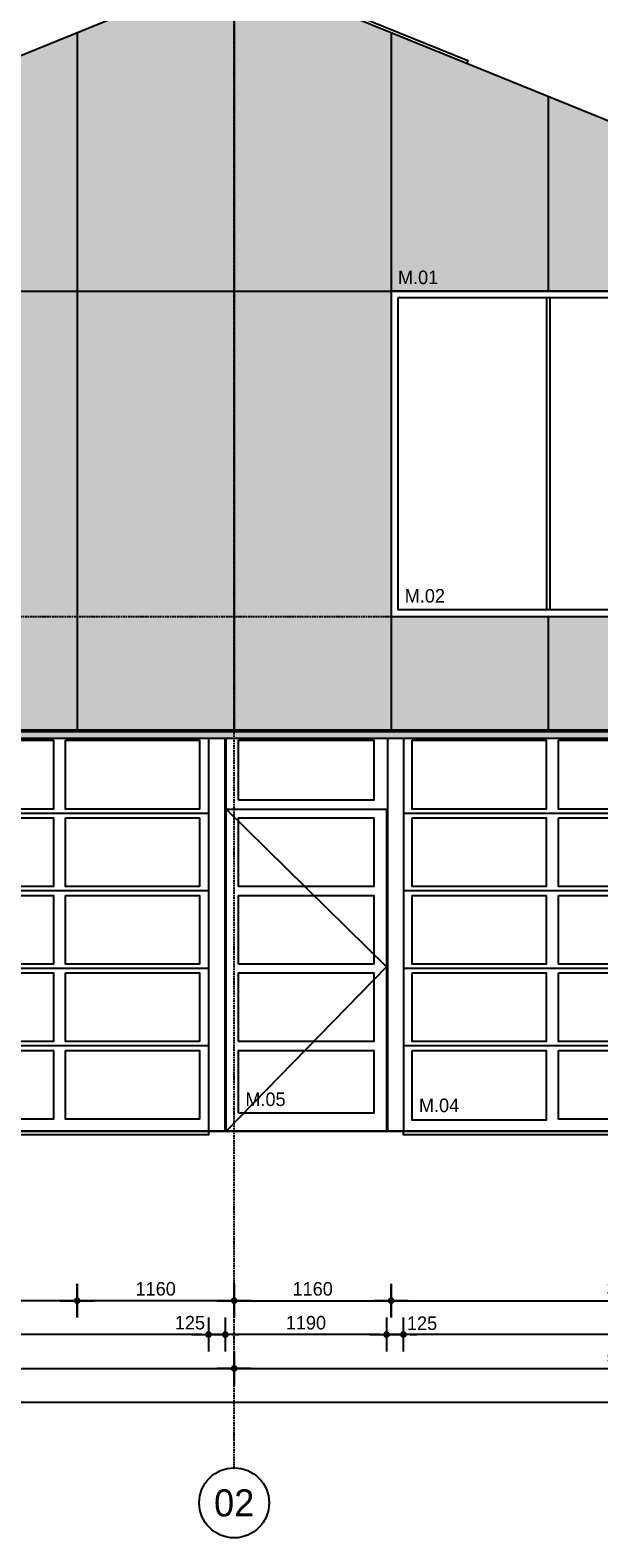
# Model space of a CAD drawing. Header units: millimetres. Extents: x -297000 to 504135, y -166520 to 252050.
# Tile 259 of 416: x 87667 to 91869, y -60650 to -49524. Entities that reach past the tile are written whole.
import ezdxf
from ezdxf.enums import TextEntityAlignment as Align
from ezdxf.xclip import XClip

# ---------------------------------------------------------------- set-up
doc = ezdxf.new("R2010")
doc.units = ezdxf.units.MM
doc.header["$MEASUREMENT"] = 0
doc.header["$XCLIPFRAME"] = 0
doc.linetypes.add('ACAD_ISO10W100', pattern=[18, 12, -3, 0, -3])
doc.linetypes.add('CENTER', pattern=[50.8, 31.75, -6.35, 6.35, -6.35])
doc.layers.get('Defpoints').update_dxf_attribs({"color": 6})
for name, color, linetype in [('010_D0050_D', 1, 'Continuous'), ('010_T0100_T', 4, 'Continuous'), ('040_AXPRI_B', 9, 'CENTER'), ('068_HATCH_H', 8, 'Continuous'), ('210_WALEX_E', 2, 'Continuous'), ('310_WINDO_E', 1, 'Continuous'), ('320_DOORS_E', 8, 'Continuous'), ('410_WAFEX_G', 1, 'Continuous')]:
    doc.layers.add(name, color=color, linetype=linetype)
doc.styles.add('VMX 2 MEDIUM 0', font='unvr55w.TTF', dxfattribs={"height": 2})
doc.styles.add('VMX 2 MEDIUM 100', font='unvr55w.TTF', dxfattribs={"height": 200})
doc.styles.add('VMX 2 MEDIUM 50', font='unvr55w.TTF', dxfattribs={"height": 100})
doc.styles.add('VMX 3 BIG 1', font='unvr55w.TTF', dxfattribs={"height": 4})
doc.dimstyles.new('VMX 50', dxfattribs={"dimscale": 50, "dimtxt": 1, "dimasz": 1, "dimexe": 2, "dimexo": 2, "dimgap": 0.7, "dimtad": 1, "dimdec": 0, "dimdsep": 46, "dimtxsty": 'VMX 2 MEDIUM 50', "dimblk1": 'VMX-DIM-ARROW', "dimblk2": 'VMX-DIM-ARROW', "dimsah": 1, "dimcen": 1, "dimdle": 2, "dimse1": 1, "dimse2": 1, "dimclrd": 256, "dimclre": 256, "dimclrt": 256, "dimadec": 0, "dimazin": 0, "dimtm": 1e-09, "dimtfac": 1, "dimtdec": 0, "dimtmove": 2, "dimatfit": 2, "dimldrblk": 'VMX-DIM-ARROW', "dimfxl": 0, "dimtolj": 2, "dimlwd": -1, "dimarcsym": 0})

# ---------------------------------------------------------------- blocks, each defined once
blk = doc.blocks.new('VMX-DIM-ARROW')
h = blk.add_hatch(color=256)
edge = h.paths.add_edge_path()
edge.add_arc((0, 0), 0.5, 0, 360)
for p, q in [((0, 2.5), (0, -2.5)), ((-2.5, 0), (2.5, 0))]:
    blk.add_line(p, q)
blk = doc.blocks.new('*D632')
at = {"layer": '010_D0050_D'}
blk.add_line((94735, -59150), (90475, -59150), dxfattribs=at)
at = {"layer": 'Defpoints', "color": 0}
for p in [(90425, -56700), (94785, -56700), (90425, -59150)]:
    blk.add_point(p, dxfattribs=at)
at = {"layer": '010_D0050_D', "xscale": 50, "yscale": 50, "zscale": 50, "rotation": 180}
blk.add_blockref('VMX-DIM-ARROW', (90425, -59150), dxfattribs=at)
at = {"layer": '010_D0050_D', "xscale": 50, "yscale": 50, "zscale": 50}
blk.add_blockref('VMX-DIM-ARROW', (94785, -59150), dxfattribs=at)
at = {"layer": '010_D0050_D', "insert": (92605, -59063), "char_height": 100, "attachment_point": 5, "style": 'VMX 2 MEDIUM 50'}
blk.add_mtext('\\A2;4360', dxfattribs=at)
blk = doc.blocks.new('*D633')
at = {"layer": '010_D0050_D'}
for p, q in [((90250, -59150), (90200, -59150)), ((90425, -59150), (90300, -59150)), ((90475, -59150), (90525, -59150))]:
    blk.add_line(p, q, dxfattribs=at)
at = {"layer": 'Defpoints', "color": 0}
for p in [(90300, -56700), (90425, -56662), (90300, -59150)]:
    blk.add_point(p, dxfattribs=at)
at = {"layer": '010_D0050_D', "xscale": 50, "yscale": 50, "zscale": 50}
blk.add_blockref('VMX-DIM-ARROW', (90300, -59150), dxfattribs=at)
at = {"layer": '010_D0050_D', "xscale": 50, "yscale": 50, "zscale": 50, "rotation": 180}
blk.add_blockref('VMX-DIM-ARROW', (90425, -59150), dxfattribs=at)
at = {"layer": '010_D0050_D', "insert": (90563, -59067), "char_height": 100, "attachment_point": 5, "style": 'VMX 2 MEDIUM 50'}
blk.add_mtext('\\A2;125', dxfattribs=at)
blk = doc.blocks.new('*D634')
at = {"layer": '010_D0050_D'}
blk.add_line((90250, -59150), (89160, -59150), dxfattribs=at)
at = {"layer": 'Defpoints', "color": 0}
for p in [(89110, -56700), (90300, -56700), (89110, -59150)]:
    blk.add_point(p, dxfattribs=at)
at = {"layer": '010_D0050_D', "xscale": 50, "yscale": 50, "zscale": 50, "rotation": 180}
blk.add_blockref('VMX-DIM-ARROW', (89110, -59150), dxfattribs=at)
at = {"layer": '010_D0050_D', "xscale": 50, "yscale": 50, "zscale": 50}
blk.add_blockref('VMX-DIM-ARROW', (90300, -59150), dxfattribs=at)
at = {"layer": '010_D0050_D', "insert": (89705, -59063), "char_height": 100, "attachment_point": 5, "style": 'VMX 2 MEDIUM 50'}
blk.add_mtext('\\A2;1190', dxfattribs=at)
blk = doc.blocks.new('*D635')
at = {"layer": '010_D0050_D'}
for p, q in [((88935, -59150), (88885, -59150)), ((89110, -59150), (88985, -59150)), ((89160, -59150), (89210, -59150))]:
    blk.add_line(p, q, dxfattribs=at)
at = {"layer": 'Defpoints', "color": 0}
for p in [(88985, -56662), (89110, -56700), (88985, -59150)]:
    blk.add_point(p, dxfattribs=at)
at = {"layer": '010_D0050_D', "xscale": 50, "yscale": 50, "zscale": 50}
blk.add_blockref('VMX-DIM-ARROW', (88985, -59150), dxfattribs=at)
at = {"layer": '010_D0050_D', "xscale": 50, "yscale": 50, "zscale": 50, "rotation": 180}
blk.add_blockref('VMX-DIM-ARROW', (89110, -59150), dxfattribs=at)
at = {"layer": '010_D0050_D', "insert": (88848, -59063), "char_height": 100, "attachment_point": 5, "style": 'VMX 2 MEDIUM 50'}
blk.add_mtext('\\A2;125', dxfattribs=at)
blk = doc.blocks.new('*D636')
at = {"layer": '010_D0050_D'}
blk.add_line((88935, -59150), (84675, -59150), dxfattribs=at)
at = {"layer": 'Defpoints', "color": 0}
for p in [(84625, -56662), (88985, -56662), (84625, -59150)]:
    blk.add_point(p, dxfattribs=at)
at = {"layer": '010_D0050_D', "xscale": 50, "yscale": 50, "zscale": 50, "rotation": 180}
blk.add_blockref('VMX-DIM-ARROW', (84625, -59150), dxfattribs=at)
at = {"layer": '010_D0050_D', "xscale": 50, "yscale": 50, "zscale": 50}
blk.add_blockref('VMX-DIM-ARROW', (88985, -59150), dxfattribs=at)
at = {"layer": '010_D0050_D', "insert": (86805, -59063), "char_height": 100, "attachment_point": 5, "style": 'VMX 2 MEDIUM 50'}
blk.add_mtext('\\A2;4360', dxfattribs=at)
blk = doc.blocks.new('*D650')
at = {"layer": '010_D0050_D'}
blk.add_line((89225, -58900), (90285, -58900), dxfattribs=at)
at = {"layer": 'Defpoints', "color": 0}
for p in [(89175, -56450), (90335, -56450), (90335, -58900)]:
    blk.add_point(p, dxfattribs=at)
at = {"layer": '010_D0050_D', "xscale": 50, "yscale": 50, "zscale": 50, "rotation": 180}
blk.add_blockref('VMX-DIM-ARROW', (89175, -58900), dxfattribs=at)
at = {"layer": '010_D0050_D', "xscale": 50, "yscale": 50, "zscale": 50}
blk.add_blockref('VMX-DIM-ARROW', (90335, -58900), dxfattribs=at)
at = {"layer": '010_D0050_D', "insert": (89755, -58813), "char_height": 100, "attachment_point": 5, "style": 'VMX 2 MEDIUM 50'}
blk.add_mtext('\\A2;1160', dxfattribs=at)
blk = doc.blocks.new('*D651')
at = {"layer": '010_D0050_D'}
blk.add_line((90385, -58900), (93765, -58900), dxfattribs=at)
at = {"layer": 'Defpoints', "color": 0}
for p in [(90335, -56450), (93815, -56451), (93815, -58900)]:
    blk.add_point(p, dxfattribs=at)
at = {"layer": '010_D0050_D', "xscale": 50, "yscale": 50, "zscale": 50, "rotation": 180}
blk.add_blockref('VMX-DIM-ARROW', (90335, -58900), dxfattribs=at)
at = {"layer": '010_D0050_D', "xscale": 50, "yscale": 50, "zscale": 50}
blk.add_blockref('VMX-DIM-ARROW', (93815, -58900), dxfattribs=at)
at = {"layer": '010_D0050_D', "insert": (92075, -58813), "char_height": 100, "attachment_point": 5, "style": 'VMX 2 MEDIUM 50'}
blk.add_mtext('\\A2;3480', dxfattribs=at)
blk = doc.blocks.new('*D654')
at = {"layer": '010_D0050_D'}
blk.add_line((89125, -58900), (88065, -58900), dxfattribs=at)
at = {"layer": 'Defpoints', "color": 0}
for p in [(88015, -56950), (89175, -56950), (88015, -58900)]:
    blk.add_point(p, dxfattribs=at)
at = {"layer": '010_D0050_D', "xscale": 50, "yscale": 50, "zscale": 50, "rotation": 180}
blk.add_blockref('VMX-DIM-ARROW', (88015, -58900), dxfattribs=at)
at = {"layer": '010_D0050_D', "xscale": 50, "yscale": 50, "zscale": 50}
blk.add_blockref('VMX-DIM-ARROW', (89175, -58900), dxfattribs=at)
at = {"layer": '010_D0050_D', "insert": (88595, -58813), "char_height": 100, "attachment_point": 5, "style": 'VMX 2 MEDIUM 50'}
blk.add_mtext('\\A2;1160', dxfattribs=at)
blk = doc.blocks.new('*D655')
at = {"layer": '010_D0050_D'}
blk.add_line((87965, -58900), (86905, -58900), dxfattribs=at)
at = {"layer": 'Defpoints', "color": 0}
for p in [(86855, -56950), (88015, -56950), (86855, -58900)]:
    blk.add_point(p, dxfattribs=at)
at = {"layer": '010_D0050_D', "xscale": 50, "yscale": 50, "zscale": 50, "rotation": 180}
blk.add_blockref('VMX-DIM-ARROW', (86855, -58900), dxfattribs=at)
at = {"layer": '010_D0050_D', "xscale": 50, "yscale": 50, "zscale": 50}
blk.add_blockref('VMX-DIM-ARROW', (88015, -58900), dxfattribs=at)
at = {"layer": '010_D0050_D', "insert": (87435, -58813), "char_height": 100, "attachment_point": 5, "style": 'VMX 2 MEDIUM 50'}
blk.add_mtext('\\A2;1160', dxfattribs=at)
blk = doc.blocks.new('VMX GRID')
at = {"linetype": 'Continuous'}
blk.add_circle((0, 0), 4.5, dxfattribs=at)
at = {"style": 'VMX 2 MEDIUM 0'}
blk.add_attdef('00', text='', height=2, dxfattribs=at).set_placement((0, 0), align=Align.MIDDLE_CENTER)
blk = doc.blocks.new('GRID02sp')
at = {"layer": '040_AXPRI_B', "linetype": 'ACAD_ISO10W100'}
blk.add_line((17400, -2484), (17400, 11471), dxfattribs=at)
blk.add_lwpolyline([(-4000, 3800), (27200, 3800)], dxfattribs=at)
at = {"layer": 'Defpoints'}
blk.add_lwpolyline([(-4000, 0), (27200, 0)], dxfattribs=at)
at = {"layer": '040_AXPRI_B', "ltscale": 2}
ref = blk.add_blockref('VMX GRID', (17400, -2742), dxfattribs=dict(at, xscale=57.34400000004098, yscale=57.34399999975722, zscale=57.34400000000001))
ref.add_attrib('00', '02', dxfattribs={"layer": '0', "height": 200, "style": 'VMX 3 BIG 1'}).set_placement((17400, -2742), align=Align.MIDDLE_CENTER)
blk = doc.blocks.new('SECTIONAALDEUR_aanzicht breed')
at = {"layer": '320_DOORS_E'}
blk.add_line((4550, 0), (190, 0), dxfattribs=at)
at = {"layer": '320_DOORS_E', "color": 1}
for points in [[(130, 2950), (190, 2950), (190, 0), (130, 0)], [(4550, 0), (4665, 0), (4665, 2950), (4550, 2950), (4550, 0)], [(5930, 2950), (5870, 2950), (5870, 0), (5925, 0)], [(2309, 1998), (2370, 2198), (2431, 1998), (2309, 1998)], [(2370, 370), (2370, 1998)]]:
    blk.add_lwpolyline(points, dxfattribs=at)
at = {"layer": '320_DOORS_E'}
for points in [[(5930, 2950), (130, 2950)], [(5860, 0), (5860, 2950)], [(5768, 2443), (5768, 2885), (4768, 2885), (4768, 2443), (5768, 2443)], [(190, 2345), (4550, 2345)], [(5860, 2378), (4675, 2378), (4675, 0), (5860, 0)], [(5860, 2378), (4675, 1213), (5860, 0)], [(5768, 1806), (5768, 2313), (4768, 2313), (4768, 1806), (5768, 1806)], [(190, 1774), (4550, 1774)], [(5768, 1234), (5768, 1741), (4768, 1741), (4768, 1234), (5768, 1234)], [(190, 1202), (4550, 1202)], [(5768, 662), (5768, 1169), (4768, 1169), (4768, 662), (5768, 662)], [(190, 630), (4550, 630)], [(5768, 135), (5768, 597), (4768, 597), (4768, 135), (5768, 135)], [(190, 0), (190, -27), (4550, -27), (4550, 0)]]:
    blk.add_lwpolyline(points, dxfattribs=at)
for points in [[(1245, 2885), (255, 2885), (255, 2378), (1245, 2378)], [(2325, 2885), (1335, 2885), (1335, 2378), (2325, 2378)], [(3405, 2885), (2415, 2885), (2415, 2378), (3405, 2378)], [(4485, 2885), (3495, 2885), (3495, 2378), (4485, 2378)], [(1245, 2313), (255, 2313), (255, 1806), (1245, 1806)], [(2325, 2313), (1335, 2313), (1335, 1806), (2325, 1806)], [(3405, 2313), (2415, 2313), (2415, 1806), (3405, 1806)], [(4485, 2313), (3495, 2313), (3495, 1806), (4485, 1806)], [(1245, 1741), (255, 1741), (255, 1234), (1245, 1234)], [(2325, 1741), (1335, 1741), (1335, 1234), (2325, 1234)], [(3405, 1741), (2415, 1741), (2415, 1234), (3405, 1234)], [(4485, 1741), (3495, 1741), (3495, 1234), (4485, 1234)], [(1245, 1169), (255, 1169), (255, 662), (1245, 662)], [(2325, 1169), (1335, 1169), (1335, 662), (2325, 662)], [(3405, 1169), (2415, 1169), (2415, 662), (3405, 662)], [(4485, 1169), (3495, 1169), (3495, 662), (4485, 662)], [(1245, 597), (255, 597), (255, 90), (1245, 90)], [(2325, 597), (1335, 597), (1335, 90), (2325, 90)], [(3405, 597), (2415, 597), (2415, 90), (3405, 90)], [(4485, 597), (3495, 597), (3495, 83), (4485, 83)]]:
    blk.add_lwpolyline(points, close=True, dxfattribs=at)
blk = doc.blocks.new('1006_X-02.03')
at = {"layer": '068_HATCH_H'}
h = blk.add_hatch(color=253, dxfattribs=at)
h.paths.add_polyline_path([(-23500, 2960), (-23500, 8700), (-23494, 8700), (-20300, 7403), (-17400, 8581), (-14500, 7403), (-11600, 8581), (-8700, 7403), (-5800, 8581), (-2900, 7403), (294, 8700), (300, 8700), (300, 2960)])
h.paths.add_polyline_path([(-4640, 6200), (-4640, 3800), (-1160, 3800), (-1160, 6200)], flags=16)
h.paths.add_polyline_path([(-23500, 2947), (-23500, 2900), (300, 2900), (300, 2947)])
at = {"color": 5}
blk.add_lwpolyline([(4000, 0), (-27200, 0)], dxfattribs=at)
at = {"layer": '210_WALEX_E', "color": 3}
for points in [[(-23500, 2960), (-23500, 8700), (-23494, 8700), (-20300, 7403), (-17400, 8581), (-14500, 7403), (-11600, 8581), (-8700, 7403), (-5800, 8581), (-2900, 7403), (294, 8700), (300, 8700), (300, 2960), (-23500, 2960)], [(-23500, 2947), (-23500, 2900), (300, 2900), (300, 2947), (-23500, 2947)]]:
    blk.add_lwpolyline(points, dxfattribs=at)
at = {"layer": '310_WINDO_E', "color": 8}
for points in [[(-5609, 8503), (-5601, 8522), (-4074, 7902), (-4082, 7883)], [(-3492, 6150), (-3492, 3850)], [(-3468, 6150), (-3468, 3850)]]:
    blk.add_lwpolyline(points, dxfattribs=at)
at = {"layer": '310_WINDO_E'}
blk.add_lwpolyline([(-4640, 6200), (-4640, 3800), (-1160, 3800), (-1160, 6200), (-4640, 6200)], dxfattribs=at)
blk.add_lwpolyline([(-4590, 6150), (-4590, 3850), (-1210, 3850), (-1210, 6150)], close=True, dxfattribs=at)
at = {"layer": '410_WAFEX_G', "color": 8}
for points in [[(-5800, 8581), (-5800, 2960)], [(-6960, 8109), (-6960, 2960)], [(-4640, 8109), (-4640, 2960)], [(-3480, 7638), (-3480, 6200)], [(-23500, 6200), (300, 6200)], [(-3480, 3800), (-3480, 2960)]]:
    blk.add_lwpolyline(points, dxfattribs=at)
blk.add_blockref('GRID02sp', (-23200, 0))
ref = blk.add_blockref('SECTIONAALDEUR_aanzicht breed', (-5800, 0), dxfattribs=dict(xscale=-1))
XClip(ref).set_block_clipping_path([(0.0000000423, -300.3066101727), (6586.9356439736, 2900.0002375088)])
ref = blk.add_blockref('SECTIONAALDEUR_aanzicht breed', (0, 0), dxfattribs=dict(xscale=-1))
XClip(ref).set_block_clipping_path([(0.0000000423, -300.3066101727), (6586.9356439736, 2900.0002375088)])
blk = doc.blocks.new('*D817')
at = {"layer": '010_D0050_D'}
blk.add_line((89225, -59400), (94925, -59400), dxfattribs=at)
at = {"layer": 'Defpoints', "color": 0}
for p in [(89175, -56400), (94975, -56400), (94975, -59400)]:
    blk.add_point(p, dxfattribs=at)
at = {"layer": '010_D0050_D', "xscale": 50, "yscale": 50, "zscale": 50, "rotation": 180}
blk.add_blockref('VMX-DIM-ARROW', (89175, -59400), dxfattribs=at)
at = {"layer": '010_D0050_D', "xscale": 50, "yscale": 50, "zscale": 50}
blk.add_blockref('VMX-DIM-ARROW', (94975, -59400), dxfattribs=at)
at = {"layer": '010_D0050_D', "insert": (92075, -59313), "char_height": 100, "attachment_point": 5, "style": 'VMX 2 MEDIUM 50'}
blk.add_mtext('\\A2;5800', dxfattribs=at)
blk = doc.blocks.new('*D819')
at = {"layer": '010_D0050_D'}
blk.add_line((83425, -59400), (89125, -59400), dxfattribs=at)
at = {"layer": 'Defpoints', "color": 0}
for p in [(83375, -56400), (89175, -56400), (89175, -59400)]:
    blk.add_point(p, dxfattribs=at)
at = {"layer": '010_D0050_D', "xscale": 50, "yscale": 50, "zscale": 50, "rotation": 180}
blk.add_blockref('VMX-DIM-ARROW', (83375, -59400), dxfattribs=at)
at = {"layer": '010_D0050_D', "xscale": 50, "yscale": 50, "zscale": 50}
blk.add_blockref('VMX-DIM-ARROW', (89175, -59400), dxfattribs=at)
at = {"layer": '010_D0050_D', "insert": (86275, -59313), "char_height": 100, "attachment_point": 5, "style": 'VMX 2 MEDIUM 50'}
blk.add_mtext('\\A2;5800', dxfattribs=at)
blk = doc.blocks.new('*D821')
at = {"layer": '010_D0050_D'}
blk.add_line((71525, -59650), (95225, -59650), dxfattribs=at)
at = {"layer": 'Defpoints', "color": 0}
for p in [(71475, -56400), (95275, -56400), (95275, -59650)]:
    blk.add_point(p, dxfattribs=at)
at = {"layer": '010_D0050_D', "xscale": 50, "yscale": 50, "zscale": 50, "rotation": 180}
blk.add_blockref('VMX-DIM-ARROW', (71475, -59650), dxfattribs=at)
at = {"layer": '010_D0050_D', "xscale": 50, "yscale": 50, "zscale": 50}
blk.add_blockref('VMX-DIM-ARROW', (95275, -59650), dxfattribs=at)
at = {"layer": '010_D0050_D', "insert": (83722, -59563), "char_height": 100, "attachment_point": 5, "style": 'VMX 2 MEDIUM 50'}
blk.add_mtext('\\A2;23800', dxfattribs=at)

msp = doc.modelspace()

# ---------------------------------------------------------------- block references
msp.add_blockref('1006_X-02.03', (94975, -57650))

# ---------------------------------------------------------------- texts
at = {"layer": '010_T0100_T', "char_height": 100, "attachment_point": 7, "style": 'VMX 2 MEDIUM 100'}
for s, insert in [('M.01', (90385, -51400)), ('M.02', (90435, -53750)), ('M.05', (89257.5, -57465)), ('M.04', (90540, -57510))]:
    msp.add_mtext(s, dxfattribs=dict(at, insert=insert))

# ---------------------------------------------------------------- dimensions: what is measured, and where the dimension line sits
at = {"layer": '010_D0050_D'}
dim = msp.add_linear_dim(base=(95275, -59650), p1=(71475, -56400), p2=(95275, -56400), dimstyle='VMX 50', dxfattribs=at)
dim.commit()
dim.dimension.update_dxf_attribs({"geometry": '*D821', "text_midpoint": (83722.1, -59563.1), "dimtype": 160})
for base, p1, p2, picture, middle in [((89175, -59400), (83375, -56400), (89175, -56400), '*D819', (86275, -59313.1)), ((94975, -59400), (89175, -56400), (94975, -56400), '*D817', (92075, -59313.1))]:
    dim = msp.add_linear_dim(base=base, p1=p1, p2=p2, dimstyle='VMX 50', dxfattribs=at)
    dim.commit()
    dim.dimension.update_dxf_attribs({"geometry": picture, "text_midpoint": middle})
for base, p1, p2, picture, middle in [((90335, -58900), (89175, -56450), (90335, -56450), '*D650', (89755, -58813.1)), ((93815, -58900), (90335, -56450), (93815, -56451), '*D651', (92075, -58813.1)), ((84625, -59150), (88985, -56662), (84625, -56662), '*D636', (86805, -59063.1)), ((89110.3, -59150), (90300, -56700), (89110.3, -56700), '*D634', (89705.2, -59063.1)), ((86855, -58900), (88015, -56950), (86855, -56950), '*D655', (87435, -58813.1)), ((88015, -58900), (89175, -56950), (88015, -56950), '*D654', (88595, -58813.1))]:
    dim = msp.add_linear_dim(base=base, p1=p1, p2=p2, angle=180, dimstyle='VMX 50', dxfattribs=at)
    dim.commit()
    dim.dimension.update_dxf_attribs({"geometry": picture, "text_midpoint": middle})
for base, p1, p2, picture, middle in [((88985, -59150), (89110.3, -56700), (88985, -56662), '*D635', (88847.7, -59063.1)), ((90300, -59150), (90425, -56662), (90300, -56700), '*D633', (90562.5, -59066.5))]:
    dim = msp.add_linear_dim(base=base, p1=p1, p2=p2, angle=180, dimstyle='VMX 50', dxfattribs=at)
    dim.commit()
    dim.dimension.update_dxf_attribs({"geometry": picture, "text_midpoint": middle, "dimtype": 160})
dim = msp.add_linear_dim(base=(90425, -59150), p1=(94785, -56700), p2=(90425, -56700), angle=180, dimstyle='VMX 50', override={"dimtxsty": 'VMX 2 MEDIUM 50'}, dxfattribs=at)
dim.commit()
dim.dimension.update_dxf_attribs({"geometry": '*D632', "text_midpoint": (92605, -59063.1)})

doc.saveas('drawing.dxf')
